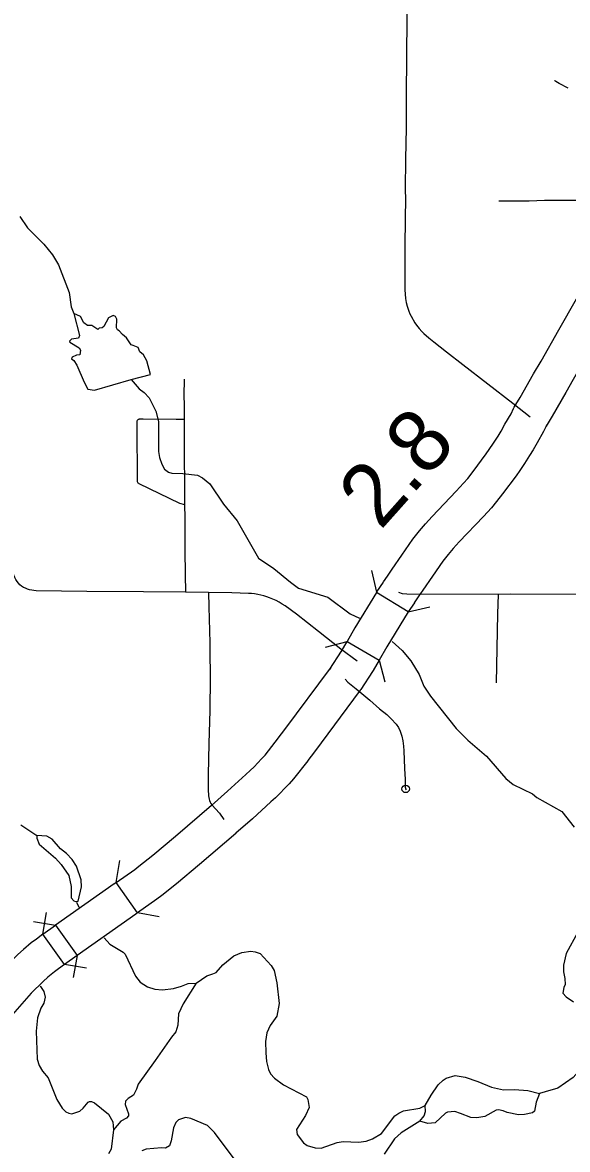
# Model space of a CAD drawing. Extents: x -19 to 366, y -4 to 359.
# Drawn here: x 148.01 to 148.706, y 186.744 to 188.183 of the extents above; entities that cross this region are included whole.
import ezdxf

# ---------------------------------------------------------------- set-up
doc = ezdxf.new("R2010")
doc.units = 0
for name, color, linetype in [('Level 10', 7, 'Continuous'), ('Level 33', 7, 'Continuous'), ('Level 35', 7, 'Continuous'), ('Level 37', 7, 'Continuous'), ('Level 48', 7, 'Continuous'), ('Level 60', 7, 'Continuous')]:
    doc.layers.add(name, color=color, linetype=linetype)

msp = doc.modelspace()

# ---------------------------------------------------------------- linework, layer by layer
at = {"layer": 'Level 10'}
for p, q in [((148.6945, 187.7905), (148.6946, 187.7906)), ((148.6369, 187.6901), (148.6378, 187.6917)), ((148.6785, 187.6675), (148.6794, 187.6691)), ((148.476, 187.476), (148.4818, 187.4847)), ((148.4709, 187.4685), (148.4759, 187.476)), ((148.5023, 187.4303), (148.4619, 187.455)), ((148.521, 187.4581), (148.5152, 187.4494)), ((148.521, 187.4581), (148.521, 187.4581)), ((148.5152, 187.4494), (148.5101, 187.4419)), ((148.5101, 187.4419), (148.5102, 187.442)), ((148.5152, 187.4494), (148.5152, 187.4494)), ((148.4022, 187.3572), (148.4172, 187.3802)), ((148.4172, 187.3802), (148.4166, 187.3791)), ((148.4242, 187.3923), (148.4652, 187.3685)), ((148.403, 187.3583), (148.4022, 187.3572)), ((148.4569, 187.3543), (148.4419, 187.3313)), ((148.4575, 187.3554), (148.4569, 187.3543)), ((148.4419, 187.3313), (148.441, 187.3301)), ((148.3368, 187.2692), (148.3364, 187.2688)), ((148.3744, 187.2404), (148.374, 187.24)), ((148.2824, 187.1474), (148.2822, 187.1473)), ((148.1272, 187.083), (148.1271, 187.083)), ((148.1565, 187.0457), (148.1293, 187.0845)), ((148.1544, 187.0443), (148.1545, 187.0443)), ((148.0521, 187.0299), (148.0795, 186.9912)), ((148.0633, 186.9798), (148.0359, 187.0184))]:
    msp.add_line(p, q, dxfattribs=at)
for points in [[(148.6946, 187.7906), (148.7171, 187.8303), (148.7307, 187.8546), (148.7349, 187.8619), (148.7453, 187.8786), (148.7495, 187.8842), (148.7536, 187.8892), (148.7578, 187.8939), (148.7622, 187.8986), (148.7668, 187.903), (148.7755, 187.9108)], [(148.6378, 187.6917), (148.6452, 187.7042), (148.6625, 187.7343), (148.672, 187.7507), (148.6945, 187.7905)], [(148.7358, 187.7672), (148.7131, 187.7271), (148.7035, 187.7106), (148.6861, 187.6803), (148.6785, 187.6675)], [(148.4818, 187.4847), (148.4942, 187.5028), (148.5084, 187.5233), (148.5168, 187.534), (148.5244, 187.5427), (148.5329, 187.552), (148.5637, 187.5845), (148.573, 187.5946), (148.5783, 187.6008), (148.5852, 187.6098), (148.6019, 187.6322), (148.6059, 187.6378), (148.6114, 187.6459), (148.617, 187.6548), (148.6209, 187.6613), (148.6257, 187.6699), (148.6336, 187.6833), (148.6369, 187.6901)], [(148.6794, 187.6691), (148.6753, 187.6608), (148.6668, 187.6464), (148.6619, 187.6375), (148.6573, 187.63), (148.651, 187.62), (148.6448, 187.6107), (148.6401, 187.6042), (148.6229, 187.5811), (148.6151, 187.5711), (148.6086, 187.5633), (148.5983, 187.5522), (148.5676, 187.5198), (148.5598, 187.5113), (148.5534, 187.5038), (148.5465, 187.495), (148.5332, 187.476), (148.521, 187.4581)], [(148.4619, 187.455), (148.4625, 187.456), (148.4708, 187.4683)], [(148.4619, 187.455), (148.4343, 187.4097), (148.4242, 187.3923)], [(148.5102, 187.442), (148.5025, 187.4305), (148.5023, 187.4303)], [(148.5023, 187.4303), (148.475, 187.3855), (148.4652, 187.3685)], [(148.4166, 187.3791), (148.4242, 187.3923)], [(148.4652, 187.3685), (148.4575, 187.3554)], [(148.3364, 187.2688), (148.3447, 187.2799), (148.403, 187.3583)], [(148.441, 187.3301), (148.3827, 187.2516), (148.3744, 187.2404)], [(148.2512, 187.183), (148.2718, 187.2011), (148.2951, 187.2227), (148.3007, 187.2277), (148.3056, 187.2324), (148.3105, 187.2373), (148.3152, 187.2424), (148.3196, 187.2473), (148.3368, 187.2692)], [(148.374, 187.24), (148.356, 187.217), (148.3503, 187.2105), (148.3446, 187.2045), (148.3388, 187.1986), (148.3328, 187.1929), (148.327, 187.1877), (148.3035, 187.1659), (148.2824, 187.1474)], [(148.1293, 187.0845), (148.1535, 187.1014), (148.1585, 187.1053), (148.1763, 187.1195), (148.2053, 187.1437), (148.2514, 187.1832)], [(148.2822, 187.1473), (148.2358, 187.1076), (148.2063, 187.0829), (148.1876, 187.0679), (148.1813, 187.0631), (148.1565, 187.0457)], [(148.1271, 187.083), (148.0521, 187.0299)], [(148.1293, 187.0845), (148.1272, 187.083)], [(148.1545, 187.0443), (148.0795, 186.9912)], [(148.1565, 187.0457), (148.1544, 187.0443)], [(148.0359, 187.0184), (148.0521, 187.0299)], [(148.0359, 187.0184), (148.0358, 187.0184), (148.0276, 187.0124), (148.0211, 187.0074), (148.0113, 186.9992), (148.0041, 186.9927), (147.9865, 186.9757)], [(148.0795, 186.9912), (148.0634, 186.9799), (148.0633, 186.9798)], [(148.0633, 186.9798), (148.056, 186.9745), (148.0507, 186.9704), (148.0424, 186.9635), (148.0364, 186.958), (148.0208, 186.943)], [(148.0208, 186.943), (147.9971, 186.9159)]]:
    msp.add_lwpolyline(points, dxfattribs=at)
at = {"layer": 'Level 33'}
for points in [[(148.5032, 188.3738), (148.5023, 188.3081), (148.5016, 188.2369), (148.5012, 188.2235), (148.5008, 188.1891), (148.4997, 188.09), (148.4996, 188.0485), (148.4989, 188.0085), (148.4986, 187.9704), (148.4987, 187.9572)], [(148.7065, 188.0995), (148.6952, 188.1053), (148.6907, 188.1078), (148.6897, 188.1085), (148.6892, 188.1089)], [(148.4987, 187.9572), (148.4986, 187.9337), (148.4982, 187.8958), (148.498, 187.8416), (148.4983, 187.8363), (148.4989, 187.8307), (148.4998, 187.8255), (148.5009, 187.821), (148.503, 187.8145), (148.5044, 187.8111), (148.506, 187.8079), (148.5108, 187.7996), (148.5131, 187.7965), (148.5165, 187.7922), (148.5198, 187.7885), (148.5223, 187.786), (148.5286, 187.7804), (148.5351, 187.7751), (148.5513, 187.7626), (148.5721, 187.7464), (148.6358, 187.6971), (148.6581, 187.6796)], [(148.8125, 187.9552), (148.7958, 187.9553), (148.7825, 187.9559), (148.7078, 187.9559), (148.6762, 187.9558), (148.657, 187.9551), (148.6327, 187.9548), (148.618, 187.955)], [(148.2165, 187.7277), (148.2158, 187.7068), (148.2159, 187.7028), (148.2162, 187.698), (148.2162, 187.6759)], [(148.2162, 187.6759), (148.2059, 187.6762), (148.164, 187.6764), (148.159, 187.6763), (148.1582, 187.6762), (148.1575, 187.6759), (148.1568, 187.6754), (148.1563, 187.6748), (148.156, 187.674), (148.1559, 187.6732), (148.1558, 187.6672), (148.1562, 187.598), (148.1563, 187.597), (148.1566, 187.5961), (148.1571, 187.5953), (148.1578, 187.5946), (148.1586, 187.5941), (148.2103, 187.569), (148.2168, 187.5673)], [(148.2162, 187.6759), (148.2163, 187.6393), (148.2169, 187.5833), (148.2168, 187.5673)], [(148.2168, 187.5673), (148.2171, 187.5499), (148.2171, 187.509), (148.2174, 187.4782), (148.2179, 187.4555)], [(148.1643, 187.4557), (148.0922, 187.4564), (148.0273, 187.4573), (148.0245, 187.4575), (148.0217, 187.4579), (148.0189, 187.4586), (148.0162, 187.4594), (148.0135, 187.4604), (148.011, 187.4615), (148.0087, 187.4632), (148.0066, 187.465), (148.0046, 187.467), (148.0029, 187.4692), (148.0013, 187.4716), (148, 187.474), (147.9988, 187.4771), (147.9979, 187.4802), (147.9972, 187.4834), (147.9967, 187.4885), (147.9966, 187.491), (147.9967, 187.5133), (147.9972, 187.5604)], [(148.2179, 187.4555), (148.1643, 187.4557)], [(148.2474, 187.4549), (148.2179, 187.4555)], [(148.2474, 187.4549), (148.2476, 187.4366), (148.2489, 187.3909)], [(148.4371, 187.3673), (148.4165, 187.3827), (148.3878, 187.4051), (148.3598, 187.4273), (148.3454, 187.4379), (148.3416, 187.4403), (148.3377, 187.4426), (148.3337, 187.4447), (148.3296, 187.4465), (148.3254, 187.4481), (148.3217, 187.4495), (148.3179, 187.4507), (148.3141, 187.4517), (148.3102, 187.4526), (148.3063, 187.4532), (148.3023, 187.4537), (148.2983, 187.4539), (148.2771, 187.4548), (148.2474, 187.4549)], [(148.6171, 187.4527), (148.5008, 187.4529), (148.495, 187.4534), (148.4905, 187.4552)], [(148.6171, 187.4527), (148.6165, 187.4277), (148.6148, 187.3396)], [(148.6325, 187.4528), (148.6171, 187.4527)], [(148.7514, 187.4518), (148.7218, 187.4525), (148.6325, 187.4528)], [(148.2489, 187.3909), (148.2492, 187.381), (148.2494, 187.3463), (148.2489, 187.3043), (148.2478, 187.262), (148.247, 187.222), (148.2468, 187.2033), (148.2475, 187.1951)], [(148.422, 187.3442), (148.4252, 187.3406), (148.436, 187.3321), (148.4458, 187.3237), (148.4535, 187.3174), (148.4659, 187.3064), (148.4749, 187.299), (148.4807, 187.2935), (148.4869, 187.2867), (148.4898, 187.2824), (148.4919, 187.2781), (148.4942, 187.2715), (148.4955, 187.2657), (148.4963, 187.2586), (148.4968, 187.2528), (148.4975, 187.2301), (148.4985, 187.2162), (148.4986, 187.2064), (148.499, 187.2049), (148.4991, 187.2041), (148.4996, 187.2029)], [(148.2475, 187.1951), (148.2477, 187.1931), (148.2481, 187.1912), (148.2487, 187.1893), (148.2495, 187.1874), (148.2505, 187.1857), (148.2516, 187.184), (148.2616, 187.173), (148.2668, 187.1652)]]:
    msp.add_lwpolyline(points, dxfattribs=at)
msp.add_circle((148.4991, 187.2041), 0.00473, dxfattribs=at)
at = {"layer": 'Level 35'}
for points in [[(148.0064, 187.9353), (148.0163, 187.9211), (148.0373, 187.8999), (148.0483, 187.8865), (148.0558, 187.8736), (148.0694, 187.8383), (148.0719, 187.8201), (148.0756, 187.8114), (148.0825, 187.7833), (148.0812, 187.7799), (148.0723, 187.7787), (148.0699, 187.7761), (148.0702, 187.7747), (148.0824, 187.7677), (148.0838, 187.7645), (148.0832, 187.7586), (148.079, 187.7584), (148.0732, 187.7556), (148.0724, 187.7535), (148.0756, 187.7514), (148.0791, 187.7453), (148.0885, 187.7239), (148.0935, 187.7148), (148.102, 187.7135), (148.1486, 187.727), (148.1589, 187.7153), (148.1654, 187.7104), (148.1717, 187.7036), (148.1803, 187.6869), (148.1836, 187.6736), (148.1837, 187.6351)], [(148.1486, 187.727), (148.1731, 187.7336), (148.1686, 187.7508), (148.1642, 187.7588), (148.1597, 187.7624), (148.1577, 187.7681), (148.1511, 187.7707), (148.1486, 187.7713), (148.1425, 187.7803), (148.1375, 187.7845), (148.1334, 187.7894), (148.1313, 187.7907), (148.1297, 187.7932), (148.1304, 187.8044), (148.1285, 187.8076), (148.1255, 187.8088), (148.1198, 187.8061), (148.1136, 187.7948), (148.1117, 187.7931), (148.1079, 187.7927), (148.1062, 187.7912), (148.0982, 187.7963), (148.0927, 187.7963), (148.0882, 187.7995), (148.0838, 187.8078), (148.0756, 187.8114)], [(148.1837, 187.6351), (148.1849, 187.6273), (148.1876, 187.619), (148.1912, 187.6127), (148.1964, 187.6086), (148.2007, 187.6073), (148.2144, 187.6071), (148.2332, 187.6051), (148.2396, 187.6015), (148.2492, 187.594), (148.2665, 187.568), (148.2839, 187.5467), (148.311, 187.4989), (148.3306, 187.4857), (148.3522, 187.4682), (148.3623, 187.4605), (148.3997, 187.4489), (148.4283, 187.4276), (148.4403, 187.4224)], [(148.4818, 187.3924), (148.4947, 187.3808), (148.5056, 187.3679), (148.5165, 187.3501), (148.5225, 187.3356), (148.5307, 187.3227), (148.5637, 187.2811), (148.5784, 187.2665), (148.6022, 187.2459), (148.6272, 187.2176), (148.6365, 187.2098), (148.6609, 187.198), (148.6664, 187.1931), (148.6983, 187.1752), (148.7144, 187.1551)], [(148.0078, 187.1584), (148.0282, 187.1446), (148.0282, 187.1414), (148.0311, 187.1334), (148.0522, 187.1157), (148.0591, 187.1077), (148.069, 187.0935), (148.0721, 187.0795), (148.072, 187.0649), (148.0752, 187.0611), (148.0775, 187.0605)], [(148.0775, 187.0605), (148.0809, 187.0607), (148.085, 187.0792), (148.0846, 187.0879), (148.0788, 187.1053), (148.0731, 187.1138), (148.066, 187.1218), (148.0582, 187.1276), (148.0479, 187.1398), (148.0409, 187.1439), (148.0282, 187.1446)], [(148.0788, 187.0595), (148.0817, 187.0529)], [(148.7191, 187.0213), (148.7042, 186.9937), (148.7005, 186.9789), (148.7005, 186.9703), (148.7023, 186.962), (148.7027, 186.9544), (148.7012, 186.9504), (148.6997, 186.9432), (148.7039, 186.9386), (148.7132, 186.9322)], [(148.114, 187.0141), (148.1215, 187.0059), (148.1385, 186.9956), (148.1409, 186.9931), (148.154, 186.9649), (148.1603, 186.9573), (148.1696, 186.9513), (148.1789, 186.9485), (148.1886, 186.9475), (148.2028, 186.9493), (148.2128, 186.952), (148.2216, 186.9555)], [(148.2316, 186.9558), (148.2452, 186.9655), (148.253, 186.9677), (148.2572, 186.9698), (148.2655, 186.9793), (148.2798, 186.9907), (148.2899, 186.995), (148.3012, 186.9969), (148.3071, 186.996), (148.3132, 186.9937), (148.3275, 186.9784), (148.3311, 186.972), (148.3344, 186.9566), (148.3376, 186.9301), (148.3344, 186.9139), (148.3259, 186.9019), (148.3218, 186.8926), (148.3203, 186.8816), (148.3204, 186.8671), (148.3216, 186.8559), (148.3241, 186.8457), (148.3264, 186.8402), (148.3317, 186.8347), (148.343, 186.8262), (148.3724, 186.8106), (148.374, 186.8074), (148.3761, 186.7971), (148.3712, 186.787), (148.3599, 186.769), (148.3607, 186.7627), (148.3687, 186.7519), (148.3735, 186.7487), (148.3835, 186.7457), (148.3913, 186.7452), (148.4116, 186.7525), (148.4194, 186.7538), (148.4389, 186.753), (148.4486, 186.754), (148.4567, 186.757), (148.4683, 186.7639), (148.4854, 186.7864), (148.4903, 186.79), (148.4964, 186.7929), (148.5173, 186.7962), (148.5239, 186.7996), (148.5318, 186.8128), (148.5407, 186.8259), (148.5469, 186.832), (148.5509, 186.8345), (148.5622, 186.8382), (148.575, 186.8359), (148.5913, 186.8305), (148.6086, 186.8232), (148.624, 186.8198), (148.638, 186.8201), (148.6553, 186.8188), (148.6701, 186.8149), (148.6656, 186.804), (148.6636, 186.7926), (148.6609, 186.7904)], [(148.0326, 186.952), (148.033, 186.9517), (148.037, 186.9453), (148.0387, 186.9383), (148.0372, 186.9305), (148.0333, 186.924), (148.0292, 186.9118), (148.0275, 186.8946), (148.0284, 186.8591), (148.0311, 186.8509), (148.0355, 186.8435), (148.0428, 186.8352), (148.0539, 186.8075), (148.0604, 186.7964), (148.0652, 186.7918), (148.069, 186.7897), (148.0729, 186.789), (148.083, 186.7923), (148.0873, 186.7965), (148.0936, 186.8039), (148.0955, 186.8049), (148.0981, 186.8047), (148.1017, 186.803), (148.1198, 186.7888), (148.1254, 186.779), (148.126, 186.7687), (148.1232, 186.744), (148.1198, 186.7381)], [(148.2216, 186.9555), (148.2316, 186.9558), (148.2148, 186.9297), (148.2092, 186.9168), (148.2081, 186.9022), (148.2057, 186.894), (148.2, 186.8868), (148.1791, 186.857), (148.1576, 186.8271), (148.1555, 186.8205)], [(148.7802, 186.8867), (148.7647, 186.8802), (148.7478, 186.8731), (148.7338, 186.859), (148.7129, 186.8354), (148.6934, 186.8218), (148.6773, 186.8172), (148.6701, 186.8149)], [(148.1555, 186.8205), (148.1518, 186.8129), (148.1446, 186.8085), (148.1412, 186.8052), (148.1408, 186.8009), (148.1454, 186.7891), (148.1452, 186.7863), (148.1426, 186.7836), (148.1356, 186.7796), (148.126, 186.7687)], [(148.6609, 186.7904), (148.6507, 186.788), (148.6431, 186.7878), (148.6288, 186.7908), (148.6235, 186.793), (148.6178, 186.7942), (148.6148, 186.7938), (148.6, 186.7855), (148.5898, 186.784), (148.5824, 186.7843), (148.5693, 186.7896), (148.5619, 186.7922), (148.5526, 186.7912), (148.5499, 186.7899), (148.5367, 186.7777), (148.5274, 186.7769), (148.5173, 186.7795), (148.4933, 186.7648), (148.485, 186.757), (148.4716, 186.7375)], [(148.5173, 186.7795), (148.5226, 186.7867), (148.5245, 186.7921), (148.5239, 186.7996)], [(148.2853, 186.7246), (148.255, 186.7653), (148.2459, 186.774), (148.2246, 186.783), (148.2179, 186.7843), (148.209, 186.7812), (148.2056, 186.7782), (148.2028, 186.7713), (148.1996, 186.7544), (148.1974, 186.7481), (148.1925, 186.7451), (148.1874, 186.7456), (148.1678, 186.744), (148.1621, 186.7419)]]:
    msp.add_lwpolyline(points, dxfattribs=at)
at = {"layer": 'Level 37'}
for points in [[(148.4622, 187.4554), (148.456, 187.4831)], [(148.5298, 187.4361), (148.5021, 187.4299)], [(148.3968, 187.385), (148.4242, 187.3923)], [(148.4652, 187.3685), (148.4725, 187.3411)], [(148.1293, 187.0845), (148.1342, 187.1125)], [(148.0241, 187.0347), (148.0521, 187.0299)], [(148.0358, 187.0184), (148.0405, 187.0464)], [(148.1845, 187.0408), (148.1565, 187.0457)], [(148.0795, 186.9912), (148.0747, 186.9632)], [(148.0914, 186.9752), (148.0633, 186.9798)]]:
    msp.add_lwpolyline(points, dxfattribs=at)
at = {"layer": 'Level 60'}
for points in [[(154.1159, 1.8709), (153.9063, 10.4874), (153.696, 19.1041), (153.485, 27.7209), (153.2733, 36.3378), (153.0608, 44.9549), (152.8476, 53.5721), (152.6337, 62.1894), (152.419, 70.8069), (152.2036, 79.4245), (151.9875, 88.0422), (151.7707, 96.6601), (151.5531, 105.2782), (151.3348, 113.8963), (151.1158, 122.5147), (150.8961, 131.1331), (150.6757, 139.7517), (150.4545, 148.3704), (150.2326, 156.9893), (150.0101, 165.6083), (149.7867, 174.2275), (149.5627, 182.8468), (149.338, 191.4662), (149.1125, 200.0858), (148.8864, 208.7055), (148.6595, 217.3254), (148.4319, 225.9454), (148.2037, 234.5655), (147.9747, 243.1858), (147.745, 251.8063), (147.5146, 260.4269), (147.2835, 269.0476), (147.0517, 277.6685), (146.8191, 286.2895), (146.5859, 294.9106), (146.352, 303.5319), (146.1174, 312.1534), (145.8821, 320.775), (145.6461, 329.3967), (145.4094, 338.0186), (145.172, 346.6406)], [(0, 180.8999), (7.1228, 180.9044), (14.2457, 180.9176), (21.3685, 180.9397), (28.4912, 180.9706), (35.614, 181.0103), (42.7366, 181.0589), (49.8592, 181.1163), (56.9818, 181.1825), (64.1042, 181.2575), (71.2266, 181.3414), (78.3488, 181.4341), (85.4709, 181.5357), (92.5929, 181.646), (99.7147, 181.7652), (106.8364, 181.8933), (113.9579, 182.0301), (121.0793, 182.1758), (128.2005, 182.3303), (135.3214, 182.4936), (142.4422, 182.6658), (149.5627, 182.8468), (156.683, 183.0366), (163.8031, 183.2352), (170.9229, 183.4427), (178.0425, 183.659), (185.1617, 183.8841), (192.2807, 184.1181), (199.3994, 184.3608), (206.5178, 184.6124), (213.6359, 184.8728), (220.7537, 185.1421), (227.8711, 185.4201), (234.9881, 185.707), (242.1048, 186.0027), (249.2212, 186.3073), (256.3371, 186.6206), (263.4526, 186.9428), (270.5678, 187.2738), (277.6825, 187.6136), (284.7968, 187.9622), (291.9107, 188.3197), (299.0241, 188.6859), (306.1371, 189.061), (313.2495, 189.4449), (320.3615, 189.8377), (327.4731, 190.2392), (334.5841, 190.6495), (341.6946, 191.0687)]]:
    msp.add_spline(points, degree=3, dxfattribs=at)

# ---------------------------------------------------------------- texts
at = {"layer": 'Level 48'}
msp.add_text('2.8', height=0.08, rotation=48.3647, dxfattribs=at).set_placement((148.4669, 187.5336))

doc.saveas('drawing.dxf')
